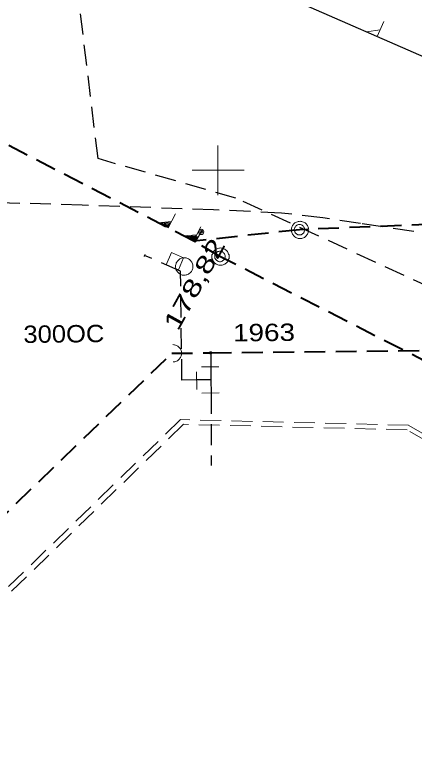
# Model space of a CAD drawing. Extents: x -740851 to -738888, y -1041382 to -1040235.
# Drawn here: x -739811.68 to -739788.69, y -1040534.07 to -1040491.06 of the extents above; entities that cross this region are included whole.
import ezdxf

# ---------------------------------------------------------------- set-up
doc = ezdxf.new("R2010")
doc.units = 0
doc.header["$LTSCALE"] = 0.4
doc.linetypes.add('MEDIUM_DASHED', pattern=[4.5, 3, -1.5])
for name, color, linetype, lineweight in [('1', 7, 'Continuous', 13), ('18', 7, 'Continuous', 13), ('20', 7, 'MEDIUM_DASHED', 25), ('38', 7, 'Continuous', 13), ('39', 7, 'MEDIUM_DASHED', 13), ('8', 7, 'Continuous', 13)]:
    doc.layers.add(name, color=color, linetype=linetype, lineweight=lineweight)

msp = doc.modelspace()

# ---------------------------------------------------------------- linework, layer by layer
at = {"layer": '1'}
for p, q in [((-739800, -1040498.571), (-739800, -1040501.429)), ((-739800, -1040498.571), (-739800, -1040501.429)), ((-739801.48, -1040500), (-739798.48, -1040500)), ((-739801.48, -1040500), (-739798.48, -1040500))]:
    msp.add_line(p, q, dxfattribs=at)
at = {"layer": '18', "lineweight": 25}
msp.add_line((-739775.87, -1040498.86), (-739795.67, -1040490.17), dxfattribs=at)
at = {"layer": '18', "linetype": 'MEDIUM_DASHED', "lineweight": 40}
for p, q in [((-739799.87, -1040504.96), (-739801.38, -1040504.08)), ((-739746.06, -1040532.45), (-739799.87, -1040504.96))]:
    msp.add_line(p, q, dxfattribs=at)
msp.add_lwpolyline([(-739801.38, -1040504.08), (-739824.522, -1040492.113), (-739843.173, -1040485.007), (-739862.094, -1040478.655), (-739868.01, -1040476.84)], dxfattribs=at)
at = {"layer": '18'}
for points in [[(-739790.43, -1040491.432), (-739790.811, -1040492.3), (-739791.43, -1040492.028), (-739790.639, -1040491.909)], [(-739802.434, -1040502.503), (-739802.854, -1040503.315), (-739803.434, -1040503.015), (-739802.665, -1040502.949)], [(-739802.75, -1040503.008), (-739802.872, -1040503.245), (-739803.242, -1040503.053), (-739802.746, -1040503.01)], [(-739802.836, -1040503.071), (-739802.898, -1040503.19), (-739803.088, -1040503.091), (-739802.833, -1040503.073)], [(-739800.969, -1040503.261), (-739801.389, -1040504.073), (-739801.969, -1040503.773), (-739801.199, -1040503.707)], [(-739800.877, -1040503.419), (-739801.291, -1040504.13), (-739801.798, -1040503.834), (-739801.104, -1040503.809)], [(-739801.284, -1040503.766), (-739801.406, -1040504.003), (-739801.777, -1040503.811), (-739801.28, -1040503.768)], [(-739801.183, -1040503.858), (-739801.304, -1040504.066), (-739801.628, -1040503.877), (-739801.179, -1040503.86)], [(-739801.371, -1040503.829), (-739801.432, -1040503.947), (-739801.622, -1040503.849), (-739801.367, -1040503.831)], [(-739801.264, -1040503.911), (-739801.324, -1040504.015), (-739801.49, -1040503.918), (-739801.26, -1040503.913)]]:
    msp.add_lwpolyline(points, dxfattribs=at)
at = {"layer": '18', "linetype": 'MEDIUM_DASHED', "lineweight": 25}
msp.add_lwpolyline([(-739764.8, -1040509.34), (-739769.103, -1040507.543), (-739773.123, -1040506.414), (-739777.515, -1040505.303), (-739782.543, -1040504.403), (-739786.933, -1040503.786), (-739791.776, -1040503.067), (-739793.941, -1040502.746), (-739796.322, -1040502.462), (-739800.245, -1040502.273), (-739807.808, -1040502.015), (-739813.37, -1040501.84)], dxfattribs=at)
at = {"layer": '18'}
for points in [[(-739794.76, -1040503.43), (-739794.77, -1040503.38), (-739794.77, -1040503.33), (-739794.79, -1040503.28), (-739794.81, -1040503.23), (-739794.83, -1040503.18), (-739794.86, -1040503.14), (-739794.89, -1040503.1), (-739794.93, -1040503.06), (-739794.97, -1040503.03), (-739795.01, -1040503), (-739795.06, -1040502.98), (-739795.11, -1040502.96), (-739795.16, -1040502.94), (-739795.21, -1040502.94), (-739795.26, -1040502.93), (-739795.31, -1040502.94), (-739795.36, -1040502.94), (-739795.41, -1040502.96), (-739795.46, -1040502.98), (-739795.51, -1040503), (-739795.55, -1040503.03), (-739795.59, -1040503.06), (-739795.63, -1040503.1), (-739795.66, -1040503.14), (-739795.69, -1040503.18), (-739795.71, -1040503.23), (-739795.73, -1040503.28), (-739795.75, -1040503.33), (-739795.75, -1040503.38), (-739795.76, -1040503.43), (-739795.75, -1040503.48), (-739795.75, -1040503.53), (-739795.73, -1040503.58), (-739795.71, -1040503.63), (-739795.69, -1040503.68), (-739795.66, -1040503.72), (-739795.63, -1040503.76), (-739795.59, -1040503.8), (-739795.55, -1040503.83), (-739795.51, -1040503.86), (-739795.46, -1040503.88), (-739795.41, -1040503.9), (-739795.36, -1040503.92), (-739795.31, -1040503.92), (-739795.26, -1040503.93), (-739795.21, -1040503.92), (-739795.16, -1040503.92), (-739795.11, -1040503.9), (-739795.06, -1040503.88), (-739795.01, -1040503.86), (-739794.97, -1040503.83), (-739794.93, -1040503.8), (-739794.89, -1040503.76), (-739794.86, -1040503.72), (-739794.83, -1040503.68), (-739794.81, -1040503.63), (-739794.79, -1040503.58), (-739794.77, -1040503.53), (-739794.77, -1040503.48)], [(-739794.99, -1040503.42), (-739794.99, -1040503.39), (-739794.996, -1040503.36), (-739795.002, -1040503.33), (-739795.014, -1040503.3), (-739795.032, -1040503.27), (-739795.05, -1040503.246), (-739795.068, -1040503.222), (-739795.092, -1040503.198), (-739795.116, -1040503.18), (-739795.14, -1040503.162), (-739795.17, -1040503.144), (-739795.2, -1040503.132), (-739795.23, -1040503.126), (-739795.26, -1040503.12), (-739795.29, -1040503.12), (-739795.32, -1040503.12), (-739795.35, -1040503.126), (-739795.38, -1040503.132), (-739795.41, -1040503.144), (-739795.44, -1040503.162), (-739795.464, -1040503.18), (-739795.488, -1040503.198), (-739795.512, -1040503.222), (-739795.53, -1040503.246), (-739795.548, -1040503.27), (-739795.566, -1040503.3), (-739795.578, -1040503.33), (-739795.584, -1040503.36), (-739795.59, -1040503.39), (-739795.59, -1040503.42), (-739795.59, -1040503.45), (-739795.584, -1040503.48), (-739795.578, -1040503.51), (-739795.566, -1040503.54), (-739795.548, -1040503.57), (-739795.53, -1040503.594), (-739795.512, -1040503.618), (-739795.488, -1040503.642), (-739795.464, -1040503.66), (-739795.44, -1040503.678), (-739795.41, -1040503.696), (-739795.38, -1040503.708), (-739795.35, -1040503.714), (-739795.32, -1040503.72), (-739795.29, -1040503.72), (-739795.26, -1040503.72), (-739795.23, -1040503.714), (-739795.2, -1040503.708), (-739795.17, -1040503.696), (-739795.14, -1040503.678), (-739795.116, -1040503.66), (-739795.092, -1040503.642), (-739795.068, -1040503.618), (-739795.05, -1040503.594), (-739795.032, -1040503.57), (-739795.014, -1040503.54), (-739795.002, -1040503.51), (-739794.996, -1040503.48), (-739794.99, -1040503.45)], [(-739799.34, -1040504.97), (-739799.35, -1040504.92), (-739799.35, -1040504.87), (-739799.37, -1040504.82), (-739799.39, -1040504.77), (-739799.41, -1040504.72), (-739799.44, -1040504.68), (-739799.47, -1040504.64), (-739799.51, -1040504.6), (-739799.55, -1040504.57), (-739799.59, -1040504.54), (-739799.64, -1040504.52), (-739799.69, -1040504.5), (-739799.74, -1040504.48), (-739799.79, -1040504.48), (-739799.84, -1040504.47), (-739799.89, -1040504.48), (-739799.94, -1040504.48), (-739799.99, -1040504.5), (-739800.04, -1040504.52), (-739800.09, -1040504.54), (-739800.13, -1040504.57), (-739800.17, -1040504.6), (-739800.21, -1040504.64), (-739800.24, -1040504.68), (-739800.27, -1040504.72), (-739800.29, -1040504.77), (-739800.31, -1040504.82), (-739800.33, -1040504.87), (-739800.33, -1040504.92), (-739800.34, -1040504.97), (-739800.33, -1040505.02), (-739800.33, -1040505.07), (-739800.31, -1040505.12), (-739800.29, -1040505.17), (-739800.27, -1040505.22), (-739800.24, -1040505.26), (-739800.21, -1040505.3), (-739800.17, -1040505.34), (-739800.13, -1040505.37), (-739800.09, -1040505.4), (-739800.04, -1040505.42), (-739799.99, -1040505.44), (-739799.94, -1040505.46), (-739799.89, -1040505.46), (-739799.84, -1040505.47), (-739799.79, -1040505.46), (-739799.74, -1040505.46), (-739799.69, -1040505.44), (-739799.64, -1040505.42), (-739799.59, -1040505.4), (-739799.55, -1040505.37), (-739799.51, -1040505.34), (-739799.47, -1040505.3), (-739799.44, -1040505.26), (-739799.41, -1040505.22), (-739799.39, -1040505.17), (-739799.37, -1040505.12), (-739799.35, -1040505.07), (-739799.35, -1040505.02)], [(-739799.57, -1040504.96), (-739799.57, -1040504.93), (-739799.576, -1040504.9), (-739799.582, -1040504.87), (-739799.594, -1040504.84), (-739799.612, -1040504.81), (-739799.63, -1040504.786), (-739799.648, -1040504.762), (-739799.672, -1040504.738), (-739799.696, -1040504.72), (-739799.72, -1040504.702), (-739799.75, -1040504.684), (-739799.78, -1040504.672), (-739799.81, -1040504.666), (-739799.84, -1040504.66), (-739799.87, -1040504.66), (-739799.9, -1040504.66), (-739799.93, -1040504.666), (-739799.96, -1040504.672), (-739799.99, -1040504.684), (-739800.02, -1040504.702), (-739800.044, -1040504.72), (-739800.068, -1040504.738), (-739800.092, -1040504.762), (-739800.11, -1040504.786), (-739800.128, -1040504.81), (-739800.146, -1040504.84), (-739800.158, -1040504.87), (-739800.164, -1040504.9), (-739800.17, -1040504.93), (-739800.17, -1040504.96), (-739800.17, -1040504.99), (-739800.164, -1040505.02), (-739800.158, -1040505.05), (-739800.146, -1040505.08), (-739800.128, -1040505.11), (-739800.11, -1040505.134), (-739800.092, -1040505.158), (-739800.068, -1040505.182), (-739800.044, -1040505.2), (-739800.02, -1040505.218), (-739799.99, -1040505.236), (-739799.96, -1040505.248), (-739799.93, -1040505.254), (-739799.9, -1040505.26), (-739799.87, -1040505.26), (-739799.84, -1040505.26), (-739799.81, -1040505.254), (-739799.78, -1040505.248), (-739799.75, -1040505.236), (-739799.72, -1040505.218), (-739799.696, -1040505.2), (-739799.672, -1040505.182), (-739799.648, -1040505.158), (-739799.63, -1040505.134), (-739799.612, -1040505.11), (-739799.594, -1040505.08), (-739799.582, -1040505.05), (-739799.576, -1040505.02), (-739799.57, -1040504.99)]]:
    msp.add_lwpolyline(points, close=True, dxfattribs=at)
for centre, radius in [((-739800.953, -1040503.549), 0.155), ((-739800.953, -1040503.548), 0.0766)]:
    msp.add_circle(centre, radius, dxfattribs=at)
at = {"layer": '20', "lineweight": 40}
for p, q in [((-739780.43, -1040502.81), (-739795.29, -1040503.42)), ((-739795.29, -1040503.42), (-739801.38, -1040504.08))]:
    msp.add_line(p, q, dxfattribs=at)
at = {"layer": '38', "linetype": 'MEDIUM_DASHED'}
msp.add_lwpolyline([(-739768.78, -1040522.16), (-739769.767, -1040523.416), (-739770.8, -1040525.186), (-739789.007, -1040514.675), (-739802.146, -1040514.35), (-739881.581, -1040591.514)], dxfattribs=at)
at = {"layer": '39'}
msp.add_lwpolyline([(-739768.78, -1040522.16), (-739770.749, -1040525.533), (-739789.095, -1040514.942), (-739801.973, -1040514.623), (-739881.335, -1040591.716)], dxfattribs=at)
at = {"layer": '8'}
for p, q in [((-739800.455, -1040510.558), (-739800.355, -1040510.458)), ((-739800.455, -1040510.458), (-739800.355, -1040510.558)), ((-739800.455, -1040510.458), (-739800.455, -1040510.478)), ((-739800.455, -1040510.458), (-739800.435, -1040510.458)), ((-739800.455, -1040510.558), (-739800.455, -1040510.538)), ((-739800.455, -1040510.558), (-739800.435, -1040510.558)), ((-739800.355, -1040510.458), (-739800.375, -1040510.458)), ((-739800.355, -1040510.558), (-739800.375, -1040510.558)), ((-739800.355, -1040510.458), (-739800.355, -1040510.478)), ((-739800.355, -1040510.558), (-739800.355, -1040510.538)), ((-739800.937, -1040511.318), (-739799.937, -1040511.307)), ((-739801.204, -1040512.61), (-739801.215, -1040511.61)), ((-739800.921, -1040512.828), (-739799.921, -1040512.818))]:
    msp.add_line(p, q, dxfattribs=at)
at = {"layer": '8', "linetype": 'MEDIUM_DASHED', "lineweight": 25}
for p, q in [((-739800.406, -1040510.509), (-739800.397, -1040511.312)), ((-739800.389, -1040512.061), (-739800.381, -1040512.823)), ((-739800.381, -1040512.823), (-739800.37, -1040517.002))]:
    msp.add_line(p, q, dxfattribs=at)
for points in [[(-739769.636, -1040515.065), (-739798.96, -1040501.6), (-739806.89, -1040499.33), (-739808.75, -1040483.96), (-739809.48, -1040483.712)], [(-739801.21, -1040512.07), (-739802.06, -1040512.079), (-739802.14, -1040505.8), (-739804.221, -1040504.901)], [(-739800.397, -1040511.312), (-739800.389, -1040512.061), (-739801.21, -1040512.07)]]:
    msp.add_lwpolyline(points, dxfattribs=at)
at = {"layer": '8'}
for points in [[(-739804.219, -1040504.957), (-739804.242, -1040504.948), (-739804.202, -1040504.856), (-739804.179, -1040504.866)], [(-739802.573, -1040511.033), (-739802.523, -1040511.022), (-739802.473, -1040511.022), (-739802.424, -1040511.001), (-739802.374, -1040510.98), (-739802.324, -1040510.96), (-739802.285, -1040510.929), (-739802.245, -1040510.899), (-739802.205, -1040510.858), (-739802.176, -1040510.818), (-739802.147, -1040510.777), (-739802.127, -1040510.727), (-739802.108, -1040510.677), (-739802.088, -1040510.627), (-739802.089, -1040510.577), (-739802.08, -1040510.527), (-739802.09, -1040510.477), (-739802.091, -1040510.427), (-739802.112, -1040510.377), (-739802.132, -1040510.327), (-739802.153, -1040510.277), (-739802.183, -1040510.238), (-739802.214, -1040510.198), (-739802.254, -1040510.159), (-739802.295, -1040510.129), (-739802.335, -1040510.1), (-739802.385, -1040510.08), (-739802.436, -1040510.061), (-739802.486, -1040510.042), (-739802.536, -1040510.042), (-739802.586, -1040510.033)]]:
    msp.add_lwpolyline(points, dxfattribs=at)
for points in [[(-739802.962, -1040505.434), (-739802.263, -1040505.736), (-739801.962, -1040505.037), (-739802.66, -1040504.736)], [(-739801.467, -1040505.744), (-739801.455, -1040505.694), (-739801.435, -1040505.647), (-739801.432, -1040505.593), (-739801.43, -1040505.539), (-739801.428, -1040505.484), (-739801.439, -1040505.435), (-739801.45, -1040505.386), (-739801.471, -1040505.332), (-739801.495, -1040505.288), (-739801.52, -1040505.244), (-739801.558, -1040505.205), (-739801.596, -1040505.166), (-739801.633, -1040505.127), (-739801.68, -1040505.106), (-739801.722, -1040505.076), (-739801.772, -1040505.065), (-739801.818, -1040505.044), (-739801.872, -1040505.042), (-739801.927, -1040505.04), (-739801.981, -1040505.037), (-739802.03, -1040505.048), (-739802.08, -1040505.06), (-739802.133, -1040505.08), (-739802.177, -1040505.105), (-739802.222, -1040505.129), (-739802.261, -1040505.167), (-739802.3, -1040505.205), (-739802.339, -1040505.243), (-739802.36, -1040505.289), (-739802.389, -1040505.331), (-739802.401, -1040505.381), (-739802.421, -1040505.427), (-739802.424, -1040505.482), (-739802.426, -1040505.536), (-739802.428, -1040505.59), (-739802.417, -1040505.64), (-739802.406, -1040505.689), (-739802.385, -1040505.742), (-739802.361, -1040505.787), (-739802.336, -1040505.831), (-739802.298, -1040505.87), (-739802.261, -1040505.909), (-739802.223, -1040505.948), (-739802.177, -1040505.969), (-739802.135, -1040505.999), (-739802.084, -1040506.01), (-739802.038, -1040506.031), (-739801.984, -1040506.033), (-739801.929, -1040506.035), (-739801.875, -1040506.037), (-739801.826, -1040506.026), (-739801.776, -1040506.015), (-739801.723, -1040505.995), (-739801.679, -1040505.97), (-739801.635, -1040505.946), (-739801.595, -1040505.908), (-739801.556, -1040505.87), (-739801.517, -1040505.832), (-739801.497, -1040505.786)], [(-739800.355, -1040510.508), (-739800.355, -1040510.503), (-739800.356, -1040510.498), (-739800.357, -1040510.493), (-739800.359, -1040510.488), (-739800.362, -1040510.483), (-739800.365, -1040510.479), (-739800.368, -1040510.475), (-739800.372, -1040510.471), (-739800.376, -1040510.468), (-739800.38, -1040510.465), (-739800.385, -1040510.462), (-739800.39, -1040510.46), (-739800.395, -1040510.459), (-739800.4, -1040510.458), (-739800.405, -1040510.458), (-739800.41, -1040510.458), (-739800.415, -1040510.459), (-739800.42, -1040510.46), (-739800.425, -1040510.462), (-739800.43, -1040510.465), (-739800.434, -1040510.468), (-739800.438, -1040510.471), (-739800.442, -1040510.475), (-739800.445, -1040510.479), (-739800.448, -1040510.483), (-739800.451, -1040510.488), (-739800.453, -1040510.493), (-739800.454, -1040510.498), (-739800.455, -1040510.503), (-739800.455, -1040510.508), (-739800.455, -1040510.513), (-739800.454, -1040510.518), (-739800.453, -1040510.523), (-739800.451, -1040510.528), (-739800.448, -1040510.533), (-739800.445, -1040510.537), (-739800.442, -1040510.541), (-739800.438, -1040510.545), (-739800.434, -1040510.548), (-739800.43, -1040510.551), (-739800.425, -1040510.554), (-739800.42, -1040510.556), (-739800.415, -1040510.557), (-739800.41, -1040510.558), (-739800.405, -1040510.558), (-739800.4, -1040510.558), (-739800.395, -1040510.557), (-739800.39, -1040510.556), (-739800.385, -1040510.554), (-739800.38, -1040510.551), (-739800.376, -1040510.548), (-739800.372, -1040510.545), (-739800.368, -1040510.541), (-739800.365, -1040510.537), (-739800.362, -1040510.533), (-739800.359, -1040510.528), (-739800.357, -1040510.523), (-739800.356, -1040510.518), (-739800.355, -1040510.513)]]:
    msp.add_lwpolyline(points, close=True, dxfattribs=at)
at = {"layer": '8', "linetype": 'MEDIUM_DASHED', "lineweight": 40}
for points in [[(-739884.124, -1040589.189), (-739802.643, -1040510.533), (-739800.406, -1040510.509)], [(-739800.406, -1040510.509), (-739783.874, -1040510.33), (-739769.682, -1040516.575), (-739747.937, -1040528.604), (-739744.345, -1040531.012), (-739722.292, -1040550.654), (-739710.435, -1040562.012), (-739703.68, -1040568.1)]]:
    msp.add_lwpolyline(points, dxfattribs=at)

# ---------------------------------------------------------------- texts
at = {"layer": '18', "width": 1.4}
msp.add_text('178,82', height=1, rotation=61.062, dxfattribs=at).set_placement((-739802.293, -1040509.303))
at = {"layer": '8'}
for s, rotation, width, p in [('1963', 0.607, 1.2, (-739799.114, -1040509.856)), ('300OC', 0.628, 1.1, (-739811.185, -1040509.942))]:
    msp.add_text(s, height=1, rotation=rotation, dxfattribs=dict(at, width=width)).set_placement(p)

doc.saveas('drawing.dxf')
